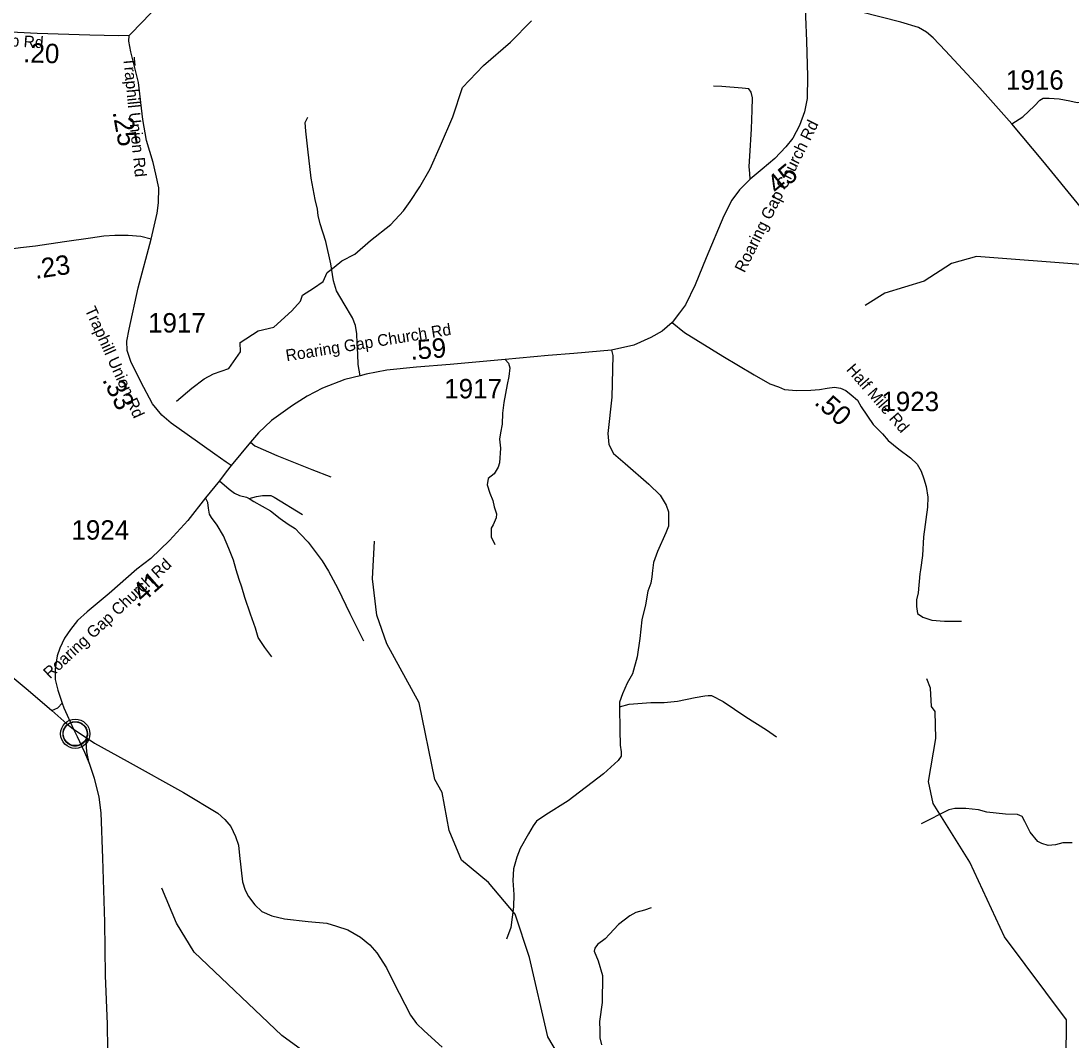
# Model space of a CAD drawing. Extents: x 1248224 to 1454986, y 825081 to 985870.
# Drawn here: x 1417288 to 1424043, y 940427 to 946985 of the extents above; entities that cross this region are included whole.
import ezdxf

# ---------------------------------------------------------------- set-up
doc = ezdxf.new("R2010")
doc.units = 0
for name, color, linetype in [('Exist Civil Demographics Community CELL', 7, 'Continuous'), ('Exist Hydrographic Creek Single Shore', 7, 'Continuous'), ('Exist Hydrographic Misc Water Feature', 7, 'Continuous'), ('Exist Road Non-System Type 51', 7, 'Continuous'), ('Exist Road Secondary Mileage Hundredths English Label', 7, 'Continuous'), ('Exist Road Secondary Type 51 Attributed', 7, 'Continuous'), ('Exist Road Secondary Type 51 Label', 7, 'Continuous'), ('Exist Road Secondary Type 51 Number Label', 7, 'Continuous')]:
    doc.layers.add(name, color=color, linetype=linetype)

msp = doc.modelspace()

# ---------------------------------------------------------------- linework, layer by layer
at = {"layer": 'Exist Civil Demographics Community CELL'}
msp.add_lwpolyline([(1417559.6, 942410.3), (1417560.6, 942415.9), (1417562.4, 942422.5), (1417565.3, 942429.7), (1417568.3, 942435.4), (1417571.6, 942441.2), (1417575.4, 942446.3), (1417579.3, 942450.7), (1417583.9, 942455.3), (1417589.4, 942459.9), (1417594.9, 942463.5), (1417599.7, 942466.4), (1417604.8, 942468.8), (1417610.3, 942471.1), (1417615.9, 942473), (1417620.2, 942474.1), (1417625.1, 942474.8), (1417629.2, 942475.6), (1417635.6, 942475.8), (1417640, 942475.7), (1417645.7, 942475.5), (1417650.6, 942474.7), (1417655.5, 942473.7), (1417660.5, 942472.3), (1417665.6, 942470.4), (1417672.3, 942467.5), (1417678.6, 942464), (1417683.6, 942460.4), (1417688.8, 942456.4), (1417692.1, 942453.3), (1417696.2, 942448.9), (1417700.1, 942444.2), (1417703.2, 942439.6), (1417706.3, 942434.6), (1417708.7, 942429.4), (1417710.8, 942424.4), (1417712.3, 942419.4), (1417713.6, 942414.8), (1417714.7, 942408.8), (1417715.3, 942404.1), (1417715.6, 942398.1), (1417715.4, 942392.3), (1417714.9, 942386.6), (1417713.9, 942381.1), (1417712.3, 942375), (1417710.4, 942369.1), (1417708.1, 942364.1), (1417704.9, 942358.1), (1417701.7, 942352.7), (1417698.2, 942348), (1417694, 942343.3), (1417688.7, 942338.3), (1417683.7, 942334.2), (1417678.7, 942330.8), (1417674.3, 942328.3), (1417667.5, 942325), (1417660.4, 942322.3), (1417654.4, 942320.9), (1417647.8, 942319.6), (1417643.4, 942319.1), (1417638.9, 942318.8), (1417633.3, 942318.8), (1417629, 942319.2), (1417623.4, 942320), (1417617.5, 942321.3), (1417612.9, 942322.6), (1417607.7, 942324.5), (1417603.1, 942326.4), (1417599.2, 942328.7), (1417592.4, 942332.8), (1417586.8, 942337), (1417581.9, 942341.5), (1417577.5, 942346.4), (1417574.3, 942350.3), (1417571.3, 942354.5), (1417567.2, 942361.6), (1417565.5, 942365.2), (1417563.8, 942369.2), (1417561.2, 942377.4), (1417559.6, 942384.4), (1417559, 942389.6), (1417558.6, 942395.9), (1417558.6, 942400.6), (1417559.1, 942407.1)], close=True, dxfattribs=at)
for centre, radius in [((1417637.3, 942397.9), 94.3), ((1417637, 942398.2), 76.7)]:
    msp.add_circle(centre, radius, dxfattribs=at)
at = {"layer": 'Exist Hydrographic Creek Single Shore'}
msp.add_lwpolyline([(1418287.7, 944539.2), (1418388, 944622.8), (1418467.3, 944681.3), (1418525.8, 944714.8), (1418626.1, 944748.2), (1418701.2, 944856.9), (1418697.1, 944915.4), (1418814, 944990.7), (1418914.3, 945015.7), (1419031.2, 945120.2), (1419085.5, 945182.9), (1419098.1, 945220.6), (1419169.1, 945266.5), (1419231.7, 945308.4), (1419256.8, 945366.9), (1419302.7, 945400.3), (1419352.9, 945442.1), (1419436.4, 945483.9), (1419536.7, 945571.7), (1419666.2, 945676.2), (1419749.7, 945764), (1419791.5, 945822.5), (1419853.2, 945916.8), (1419920.1, 946033.8), (1419986.9, 946184.3), (1420066.3, 946368.2), (1420128.9, 946556.3), (1420262.6, 946698.4), (1420438, 946848.9), (1420571.3, 946985.2)], dxfattribs=at)
at = {"layer": 'Exist Hydrographic Misc Water Feature'}
for points in [[(1426659.3, 941130.9), (1426398.3, 941428.4), (1426343.3, 941570.7), (1426237.3, 941687.7), (1426006.3, 941853.2), (1425892.3, 941970.4), (1425763.2, 942173.3), (1425595.3, 942567.3), (1425588.2, 943069.8), (1425494.2, 943386.8), (1425204.3, 943911.3), (1424932.3, 944491.4), (1424657.2, 944920.4), (1424371.2, 945234.8), (1424133.2, 945416.9), (1423434.2, 945470.4), (1423274.2, 945424.4), (1423097.2, 945309.8), (1422845.2, 945232.7), (1422719.2, 945153.2)], [(1421430.3, 938097.7), (1421443.2, 938314.1), (1421389.3, 938548.3), (1421261.2, 938826.7), (1421191.2, 939077.6), (1421162.2, 939311.3), (1421137.2, 939328.2), (1421132.2, 939462.8), (1420982.2, 939932.1), (1420676.2, 940447.2), (1420560.2, 940958.4), (1420466.2, 941236), (1420295.2, 941439.7), (1420122.1, 941584.3), (1420043.2, 941776.4), (1419997.2, 942020.2), (1419949.2, 942103.3), (1419850.1, 942597.8), (1419641.2, 942976.2), (1419578.1, 943161.4), (1419549.1, 943395), (1419562.1, 943637.7)], [(1424487.3, 938328.4), (1424368.3, 938649.2), (1424227.3, 938711.1), (1424097.3, 938854.9), (1423967.3, 939064.3), (1423945.2, 939206), (1424049.3, 939397.5), (1424006.2, 939782.5), (1424013.2, 940557.2), (1423615.2, 941090.5), (1423391.2, 941571.1), (1423156.2, 941950), (1423126.3, 942091.8), (1423173.2, 942366.7), (1423168.2, 942540.8), (1423144.2, 942574.1), (1423138.3, 942692.4), (1423114.3, 942752)], [(1421430.3, 938097.7), (1420700.2, 938703.3), (1420464.2, 938990.5), (1420383.2, 939143.2), (1420125.2, 939591.5), (1419885.2, 939704.7), (1419377.2, 940154.9), (1418966.2, 940455.3), (1418401.1, 940992), (1418288.2, 941178.1), (1418193.1, 941403.2)]]:
    msp.add_lwpolyline(points, dxfattribs=at)
at = {"layer": 'Exist Road Non-System Type 51'}
for points in [[(1423662.7, 946323.9), (1423685.9, 946337.4), (1423733.1, 946368.1), (1423807.1, 946439.5), (1423841.5, 946476.6), (1423864.5, 946488), (1423901.5, 946489.3), (1423966.5, 946484.2), (1424034.1, 946471.5), (1424082.6, 946460), (1424129.8, 946467.6), (1424162.9, 946497), (1424226.7, 946528.9), (1424326.2, 946569.7), (1424369.5, 946581.2), (1424420.6, 946594), (1424472.9, 946617), (1424710.1, 946711.4), (1424756.6, 946744)], [(1421979.2, 945967.4), (1421976.2, 946003.1), (1421972.8, 946047.8), (1421976.2, 946114.9), (1421986.5, 946292.1), (1421991.7, 946410.9), (1421993.4, 946490), (1421984.8, 946527.8), (1421969.3, 946548.5), (1421928.1, 946553.6), (1421795.7, 946564), (1421742.4, 946565.7)], [(1419469.4, 944700.9), (1419457.4, 944774.7), (1419455.6, 944840.1), (1419450.5, 944912.3), (1419448.8, 944972.6), (1419440.2, 945025.9), (1419421.3, 945075.8), (1419368, 945165.2), (1419318.1, 945247.8), (1419297.5, 945313.2), (1419280.3, 945421.6), (1419249.4, 945566.9), (1419211.6, 945680.4), (1419199.6, 945733.8), (1419196.1, 945775), (1419180.7, 945835.3), (1419154.9, 945974.6), (1419132.6, 946161.1), (1419120.6, 946276.4), (1419117.1, 946331.4), (1419134.3, 946365.8)], [(1420402.1, 944806.7), (1420424.9, 944782.1), (1420432.2, 944753), (1420427.3, 944697.3), (1420415.2, 944646.4), (1420393.4, 944530), (1420386.1, 944462.1), (1420383.7, 944389.4), (1420371.6, 944333.6), (1420366.8, 944294.8), (1420371.6, 944236.6), (1420366.8, 944142.1), (1420357.1, 944113), (1420332.8, 944071.8), (1420294.1, 944040.2), (1420286.8, 943999), (1420303.8, 943945.7), (1420323.1, 943899.6), (1420332.8, 943859.3), (1420347.3, 943813.3), (1420344.9, 943786.6), (1420325.5, 943742.9), (1420313.4, 943721.1), (1420313.4, 943665.4), (1420335.2, 943616.9)], [(1421085.9, 944867.3), (1421094.6, 944831.9), (1421087.8, 944565.2), (1421063.7, 944329.5), (1421070.6, 944259), (1421099.8, 944202.2), (1421173.7, 944136.8), (1421326.5, 944003.5), (1421398.7, 943933), (1421438.2, 943869.4), (1421453.7, 943826.3), (1421453.7, 943778.2), (1421453.7, 943733.4), (1421436.5, 943690.4), (1421383.2, 943571.7), (1421357.5, 943500.6), (1421350.6, 943449), (1421347.2, 943407.7), (1421340.3, 943366.4)], [(1418763.4, 944274.1), (1418792.6, 944251.7), (1418933.6, 944188.1), (1419158.8, 944098.6), (1419280.9, 944052.2)], [(1418565.7, 944024.7), (1418627.6, 943971.3), (1418662, 943947.2), (1418692.9, 943931.7), (1418739.4, 943921.4), (1418756.5, 943912.8)], [(1418756.5, 943912.8), (1418803, 943924.9), (1418842.5, 943931.7), (1418866.6, 943931.7), (1418895.8, 943931.7), (1418916.4, 943921.4), (1419098.7, 943809.6)], [(1418900.9, 942894), (1418856.2, 942954.2), (1418813.2, 943017.8), (1418796, 943078.1), (1418765.1, 943167.5), (1418727.3, 943275.9), (1418708.3, 943341.3), (1418691.2, 943391.2), (1418672.2, 943453.1), (1418655.1, 943515), (1418625.8, 943590.7), (1418590, 943670.9), (1418550.5, 943741.4), (1418512.6, 943789.6), (1418500.6, 943810.3), (1418493.7, 943849.8), (1418490.3, 943886), (1418474.9, 943915.9)], [(1418756.5, 943912.8), (1418785.8, 943892.2), (1418892.4, 943833.7), (1418956, 943783.8), (1419007.5, 943747.7), (1419052.2, 943718.4), (1419084.9, 943685.7), (1419134.8, 943630.7), (1419225.2, 943511.2), (1419266.4, 943444.1), (1419326.6, 943332.3), (1419404, 943172.3), (1419491.4, 942995.9)], [(1423069.3, 943427.2), (1423059.6, 943305.7), (1423048.2, 943259.8), (1423048.2, 943217.6), (1423055.8, 943171.7), (1423090.3, 943148.7), (1423147.6, 943129.6), (1423228, 943121.9), (1423339, 943121.9)], [(1421340.3, 943366.4), (1421319.7, 943316.5), (1421305.9, 943227), (1421281.8, 943130.7), (1421268.1, 943010.3), (1421250.9, 942893.3), (1421221.7, 942784.4), (1421187.3, 942724.2), (1421156.4, 942655.4), (1421139.2, 942602), (1421139.2, 942571.1)], [(1421139.2, 942571.1), (1421201.1, 942589.1), (1421340.4, 942599.4), (1421426.3, 942599.4), (1421510.6, 942608), (1421625.8, 942632.1), (1421687.7, 942642.4), (1421708.3, 942644.1), (1421730.6, 942644.1), (1421804.6, 942604.6), (1421950.7, 942506.5), (1422083.1, 942423.9), (1422147.6, 942377.4)], [(1417487.4, 942547.3), (1417524.3, 942565.7), (1417553.3, 942594.3)], [(1421139.2, 942571.1), (1421141.1, 942422), (1421142.8, 942323.9), (1421149.7, 942282.6), (1421149.7, 942253.4), (1421129.1, 942225.9), (1421036.2, 942139.8), (1420807.6, 941966.1), (1420663.4, 941875.3), (1420604.9, 941835.7), (1420582.6, 941804.7), (1420553.3, 941754.8), (1420500, 941658.5), (1420477.9, 941604.1), (1420457.3, 941528.4), (1420452.1, 941452.7), (1420459, 941363.3), (1420457.3, 941283.2), (1420438.4, 941150.7), (1420410.9, 941076.8)], [(1417727.6, 942208.6), (1417711.6, 942281.4), (1417707.5, 942345.2), (1417719.9, 942365.8)], [(1424050.9, 941695), (1423989, 941695), (1423942.6, 941683), (1423896.2, 941679.5), (1423855, 941691.6), (1423829.2, 941703.6), (1423779.3, 941765.5), (1423746.6, 941832.6), (1423728.4, 941866.2), (1423699.2, 941878.3), (1423621.8, 941880), (1423501.5, 941893.8), (1423446.5, 941907.5), (1423365.7, 941916.1), (1423295.2, 941916.1), (1423257.4, 941909.2), (1423078.6, 941818.1)], [(1421342.2, 941276.7), (1421299.2, 941262.9), (1421242.5, 941247.4), (1421204.7, 941226.8), (1421132.4, 941170), (1421074, 941108.1), (1421046.5, 941078.8), (1420996.6, 941042.7), (1420979.4, 941018.6), (1420976, 940999.7), (1421001.8, 940936), (1421029.3, 940841.4), (1421027.6, 940667.6), (1421010.4, 940546.7), (1421012.1, 940488.2), (1421012.1, 940440.1), (1421022.4, 940397)]]:
    msp.add_lwpolyline(points, dxfattribs=at)
at = {"layer": 'Exist Road Secondary Type 51 Attributed'}
for points in [[(1417983.1, 946890.9), (1418073.2, 946984.1), (1418288.5, 947214)], [(1422345, 947136.1), (1422337.2, 947091.1), (1422334.1, 947015), (1422340.3, 946855.9), (1422348.1, 946630.7), (1422345.1, 946486.8), (1422328.1, 946401.4), (1422295.5, 946312.8), (1422253.5, 946230.5), (1422208.5, 946176.1), (1422137.1, 946100), (1422054.9, 946031.7), (1421979.2, 945967.4), (1421910.9, 945899), (1421861.2, 945832.2), (1421808.4, 945731.3), (1421695.5, 945460.4), (1421624.1, 945287.9), (1421562, 945159), (1421523.2, 945106.2), (1421476.7, 945044)], [(1424100.6, 945790.7), (1423861.7, 946084.2), (1423662.7, 946323.9), (1423455.3, 946555.8), (1423235.2, 946793.7), (1423156, 946876.5), (1423113.7, 946913.5), (1423060.9, 946943.5), (1422948.2, 946977), (1422685.8, 947043.9), (1422455.2, 947107.4), (1422345, 947136.1)], [(1417983.1, 946890.9), (1417916, 946889.7), (1417731.3, 946894.4), (1417392.9, 946905.2), (1417096.4, 946919.2), (1416931.1, 946926.3)], [(1418125.5, 945581.3), (1418164.3, 945749.1), (1418172.1, 945814.3), (1418175.2, 945912.2), (1418155, 945999.2), (1418137.9, 946073.8), (1418096, 946215.8), (1418071.1, 946351), (1418043.2, 946588.7), (1417995.1, 946786.2), (1417982.7, 946856.1), (1417983.1, 946890.9)], [(1418125.5, 945581.3), (1418058.9, 945598.9), (1417978.1, 945603.6), (1417891.2, 945603.6), (1417821.4, 945600.5), (1417734.4, 945586.5), (1417568.3, 945563.2), (1417380.5, 945535.2), (1417284.9, 945524.3), (1417238.4, 945518.1), (1417194.9, 945529), (1417126.6, 945555.4), (1417039.7, 945603.5), (1417005.5, 945634.6), (1416976, 945662.6)], [(1418639.1, 944125), (1418607.4, 944145.6), (1418534.5, 944198.4), (1418356.4, 944323.4), (1418254, 944397.9), (1418195, 944447.6), (1418134.5, 944520.7), (1418059.9, 944663.6), (1417994.7, 944794.1), (1417971.5, 944864.5), (1417968.4, 944925.1), (1417983.9, 945002.7), (1418041.3, 945268.4), (1418125.5, 945581.3)], [(1421476.7, 945044), (1421411.9, 944990), (1421340.5, 944948), (1421230.3, 944899.9), (1421085.9, 944867.3), (1421014.5, 944861), (1420843.8, 944845.5), (1420678.4, 944833.1), (1420402.1, 944806.7), (1420048.2, 944774.1), (1419832.4, 944757), (1419641.1, 944737.8), (1419509.2, 944712.9), (1419469.4, 944700.9), (1419371, 944677.2), (1419228.2, 944621.3), (1419128.9, 944570), (1419034.2, 944511), (1418959.7, 944456.6), (1418899.1, 944413.1), (1418815.3, 944335.4), (1418763.4, 944274.1), (1418639.1, 944125)], [(1421476.7, 945044), (1421555.9, 944980.9), (1421802.4, 944827.6), (1422004.9, 944707.8), (1422105.2, 944649.6), (1422161.6, 944630.2), (1422198.6, 944612.6), (1422276, 944607.3), (1422369.4, 944609.1), (1422425.7, 944612.6), (1422473.3, 944623.2), (1422520.8, 944628.5), (1422559.5, 944623.2), (1422594.8, 944607.3), (1422629.4, 944579.8), (1422669.9, 944544.5), (1422692.8, 944502.3), (1422770.3, 944387.7), (1422830.2, 944327.8), (1422867.2, 944285.5), (1422934.1, 944229.1), (1423009.8, 944174.5), (1423053.4, 944132.8), (1423078.1, 944088.7), (1423095.7, 944039.4), (1423111.5, 943988.3), (1423122.1, 943919.6), (1423118.6, 943856.1), (1423094, 943664.7), (1423086.9, 943544.9), (1423074.6, 943453.2), (1423069.3, 943427.2)], [(1418639.1, 944125), (1418608, 944083), (1418565.7, 944024.7), (1418474.9, 943915.9), (1418361.5, 943769.9), (1418243.6, 943641), (1418124, 943526), (1418032.9, 943457), (1417854.4, 943300.1), (1417714.7, 943183.6), (1417652.6, 943127.7), (1417606.1, 943068.6), (1417568.8, 943012.7), (1417537.8, 942948.5), (1417520.7, 942900.4), (1417508.3, 942816.5), (1417508.3, 942746.6), (1417525.3, 942678.2), (1417553.3, 942594.3), (1417564.1, 942564.8), (1417626.7, 942426.7)], [(1416201.4, 943567.1), (1416201.1, 943511.2), (1416221.3, 943435.1), (1416264.8, 943338.8), (1416309.8, 943276.6), (1416368.8, 943220.7), (1416416.9, 943181.9), (1416513.1, 943139.9), (1416640.4, 943113.5), (1416769.2, 943087.1), (1416850, 943056), (1416950.9, 942997), (1417333.7, 942677.8), (1417487.4, 942547.3), (1417583.3, 942462.4), (1417626.7, 942426.7)], [(1417626.7, 942426.7), (1417648.8, 942380.2), (1417695.9, 942279.8), (1417727.6, 942208.6), (1417758.1, 942112.5), (1417788.6, 941989.2), (1417801.3, 941890), (1417811.4, 941596.9), (1417825.4, 941185.6), (1417829.2, 940842.9), (1417841.9, 940528.5), (1417844.1, 940367)], [(1417626.7, 942426.7), (1417719.9, 942365.8), (1417760.7, 942336.4), (1417970.3, 942221.9), (1418332.5, 942019.7), (1418554.4, 941887.8), (1418600.1, 941847.1), (1418638.2, 941801.3), (1418668.7, 941736.4), (1418687.6, 941681.1), (1418694, 941613.7), (1418713.1, 941444.6), (1418729.6, 941391.2), (1418752.5, 941350.5), (1418791.8, 941296.4), (1418837.5, 941254.4), (1418901.1, 941226.4), (1418983.7, 941207.4), (1419135.8, 941189.8), (1419255.3, 941179.6), (1419317.6, 941160.5), (1419390, 941135.1), (1419472, 941088.3), (1419532.9, 941038.7), (1419577.4, 940989.1), (1419638.4, 940892.4), (1419685.4, 940798.3), (1419793.4, 940587.7), (1419832.8, 940534.3), (1419880.8, 940485.2), (1419996.4, 940380.9)]]:
    msp.add_lwpolyline(points, dxfattribs=at)

# ---------------------------------------------------------------- texts
at = {"layer": 'Exist Road Secondary Mileage Hundredths English Label'}
for s, rotation, p in [('.20', 358.15942, (1417300.8, 946719.7)), ('.25', 280.41276, (1417876.2, 946399.1)), ('.45', 39.72091, (1422116.7, 945833.5)), ('.23', 8.46781, (1417382, 945324.8)), ('.59', 4.52808, (1419796.3, 944803.5)), ('.33', 296.54776, (1417808.4, 944676.4)), ('.50', 318.9688, (1422385.4, 944523)), ('.41', 41.31331, (1418037.3, 943206.8))]:
    msp.add_text(s, height=125, rotation=rotation, dxfattribs=at).set_placement(p)
at = {"layer": 'Exist Road Secondary Type 51 Label'}
for s, rotation, p in [('Holcomb Rd', 356.50232, (1416880.3, 946843.3)), ('Traphill Union Rd', 275.6293, (1417945.6, 946748.7)), ('Roaring Gap Church Rd', 63.56552, (1421941.7, 945360.2)), ('Traphill Union Rd', 294.34566, (1417696.7, 945127.4)), ('Roaring Gap Church Rd', 9.14906, (1418997.2, 944794.7)), ('Half Mile Rd', 311.05544, (1422593, 944739.6)), ('Roaring Gap Church Rd', 42.84638, (1417474, 942748.1))]:
    msp.add_text(s, height=75, rotation=rotation, dxfattribs=at).set_placement(p)
at = {"layer": 'Exist Road Secondary Type 51 Number Label'}
for s, p in [('1916', (1423623.7, 946543.3)), ('1917', (1418105.5, 944980.3)), ('1917', (1420010.6, 944556.5)), ('1923', (1422822.4, 944474.2)), ('1924', (1417612.6, 943647.2))]:
    msp.add_text(s, height=125, dxfattribs=at).set_placement(p)

doc.saveas('drawing.dxf')
